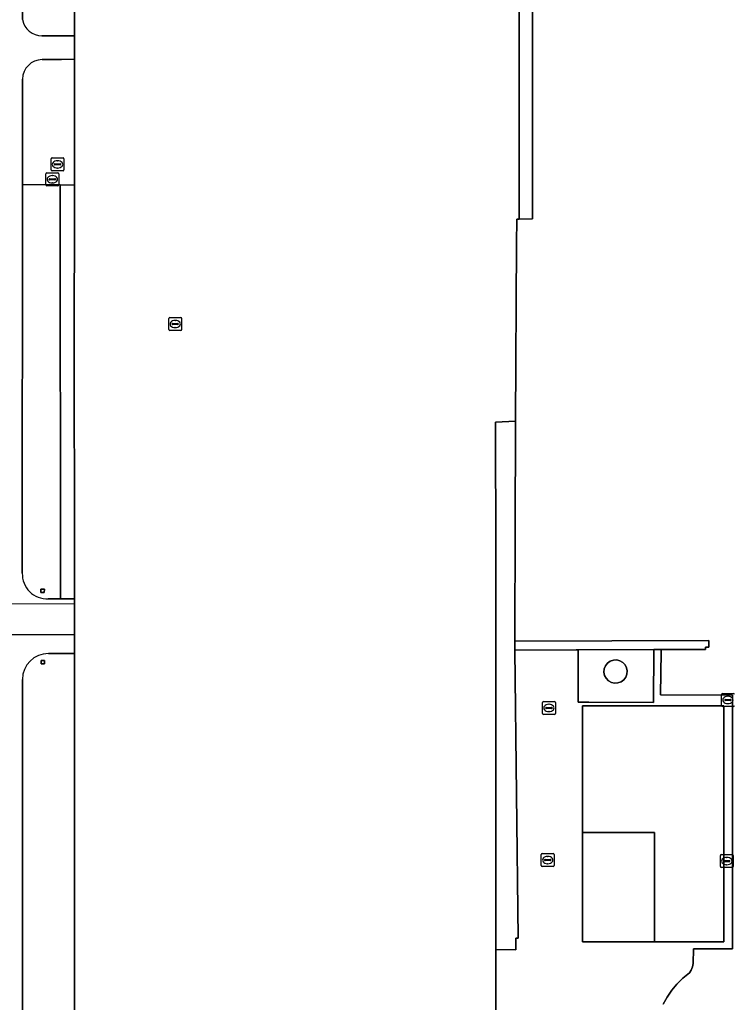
# Model space of a CAD drawing. Extents: x 161477 to 163040, y 383680 to 384871.
# Drawn here: x 162345.4 to 162400.6, y 384191.4 to 384267.3 of the extents above; entities that cross this region are included whole.
import ezdxf

# ---------------------------------------------------------------- set-up
doc = ezdxf.new("R2010")
doc.units = 0
for name, color, linetype in [('IMGEO_Dek', 7, 'Continuous'), ('IMGEO_Erf', 7, 'Continuous'), ('IMGEO_Groenvoorziening', 7, 'Continuous'), ('IMGEO_Hek', 7, 'Continuous'), ('IMGEO_Kolk', 7, 'Continuous'), ('IMGEO_Opslagtank', 7, 'Continuous'), ('IMGEO_Pand', 7, 'Continuous'), ('IMGEO_Pijler', 7, 'Continuous'), ('IMGEO_Rijbaan_lokaal_open', 7, 'Continuous'), ('IMGEO_Rioolput', 7, 'Continuous'), ('IMGEO_Terreindeel_onvherhard', 7, 'Continuous'), ('IMGEO_Voetpad_gesloten', 7, 'Continuous'), ('IMGEO_Voetpad_open', 7, 'Continuous')]:
    doc.layers.add(name, color=color, linetype=linetype)

msp = doc.modelspace()

# ---------------------------------------------------------------- linework, layer by layer
at = {"layer": 'IMGEO_Dek'}
msp.add_lwpolyline([(162349.579, 384222.169), (162341.555, 384222.16), (162332.071, 384222.149), (162306.25, 384222.12), (162305.232, 384222.119), (162305.226, 384219.804), (162305.57, 384219.804), (162306.244, 384219.804), (162332.076, 384219.797), (162336.063, 384219.796), (162341.557, 384219.804), (162349.591, 384219.816)], close=True, dxfattribs=at)
at = {"layer": 'IMGEO_Erf'}
for points in [[(162383.61, 384218.607), (162383.611, 384218.777), (162383.612, 384219.304), (162383.62, 384221.982), (162383.631, 384225.637), (162383.636, 384227.705), (162383.661, 384236.28), (162382.113, 384236.224), (162382.128, 384225.926), (162382.135, 384195.468), (162383.679, 384195.45), (162383.69, 384196.34), (162383.86, 384196.342)], [(162394.335, 384218.641), (162388.495, 384218.622), (162388.495, 384214.578), (162389.318, 384214.574), (162394.318, 384214.553)], [(162390.494, 384216.9), (162390.517, 384217.155), (162390.611, 384217.393), (162390.768, 384217.596), (162390.976, 384217.745), (162391.218, 384217.83), (162391.474, 384217.844), (162391.723, 384217.784), (162391.946, 384217.657), (162392.123, 384217.473), (162392.241, 384217.245), (162392.291, 384216.994), (162392.268, 384216.739), (162392.174, 384216.501), (162392.017, 384216.298), (162391.809, 384216.149), (162391.567, 384216.064), (162391.311, 384216.05), (162391.062, 384216.11), (162390.839, 384216.237), (162390.662, 384216.421), (162390.544, 384216.649)], [(162399.762, 384196.067), (162399.753, 384214.302), (162388.832, 384214.302), (162388.828, 384204.522), (162394.388, 384204.522), (162394.392, 384196.062)]]:
    msp.add_lwpolyline(points, close=True, dxfattribs=at)
at = {"layer": 'IMGEO_Groenvoorziening'}
for points in [[(162384.967, 384268.885), (162384.962, 384251.915), (162383.947, 384251.889), (162383.757, 384251.889), (162383.745, 384250), (162383.661, 384236.28), (162383.636, 384227.705), (162383.631, 384225.637), (162383.62, 384221.982), (162383.612, 384219.304), (162391.107, 384219.324), (162398.602, 384219.345), (162398.606, 384218.826), (162398.34, 384218.824), (162398.341, 384218.654), (162394.909, 384218.643), (162394.906, 384218.476), (162394.851, 384215.149), (162400.413, 384215.118), (162400.416, 384195.51), (162397.405, 384195.517), (162397.384, 384194.393), (162397.338, 384194.132), (162397.239, 384193.886), (162397.09, 384193.667), (162396.588, 384193.243), (162396.134, 384192.804), (162395.728, 384192.32), (162395.374, 384191.796), (162395.078, 384191.238)], [(162348.492, 384254.548), (162345.577, 384254.588), (162345.561, 384224.548)], [(162347.564, 384222.571), (162348.499, 384222.57), (162348.492, 384254.548)]]:
    msp.add_lwpolyline(points, dxfattribs=at)
msp.add_lwpolyline([(162347.268, 384223.313), (162347.261, 384223.048), (162346.996, 384223.055), (162347.003, 384223.32)], close=True, dxfattribs=at)
msp.add_arc((162347.465, 384224.473), 1.905, 177.75514, 272.99344, dxfattribs=at)
at = {"layer": 'IMGEO_Hek'}
msp.add_lwpolyline([(162388.828, 384204.522), (162388.832, 384214.302), (162399.753, 384214.302), (162399.762, 384196.067), (162394.392, 384196.062)], dxfattribs=at)
at = {"layer": 'IMGEO_Kolk'}
for p, q in [((162399.563, 384214.327), (162399.563, 384215.179)), ((162399.638, 384215.253), (162400.49, 384215.253)), ((162385.736, 384213.707), (162385.736, 384214.559)), ((162385.811, 384214.633), (162386.663, 384214.633)), ((162386.224, 384214.413), (162386.249, 384214.413)), ((162386.737, 384214.559), (162386.737, 384213.707)), ((162399.822, 384214.747), (162399.822, 384214.759)), ((162400.26, 384214.71), (162399.862, 384214.71)), ((162399.865, 384214.796), (162400.263, 384214.796)), ((162400.074, 384214.473), (162400.049, 384214.473)), ((162400.051, 384215.033), (162400.076, 384215.033)), ((162400.306, 384214.759), (162400.306, 384214.747)), ((162386.663, 384213.633), (162385.811, 384213.633)), ((162385.995, 384214.127), (162385.995, 384214.139)), ((162386.433, 384214.09), (162386.035, 384214.09)), ((162386.038, 384214.176), (162386.436, 384214.176)), ((162386.247, 384213.853), (162386.222, 384213.853)), ((162386.479, 384214.139), (162386.479, 384214.127)), ((162400.49, 384214.253), (162399.638, 384214.253)), ((162385.645, 384201.953), (162385.645, 384202.805)), ((162385.72, 384202.879), (162386.572, 384202.879)), ((162385.904, 384202.373), (162385.904, 384202.385)), ((162386.342, 384202.336), (162385.944, 384202.336)), ((162385.947, 384202.422), (162386.345, 384202.422)), ((162386.133, 384202.659), (162386.158, 384202.659)), ((162386.388, 384202.385), (162386.388, 384202.373)), ((162386.646, 384202.805), (162386.646, 384201.953)), ((162399.483, 384201.873), (162399.483, 384202.725)), ((162399.558, 384202.799), (162400.41, 384202.799)), ((162399.742, 384202.293), (162399.742, 384202.305)), ((162400.18, 384202.256), (162399.782, 384202.256)), ((162399.785, 384202.342), (162400.183, 384202.342)), ((162399.971, 384202.579), (162399.996, 384202.579)), ((162400.226, 384202.305), (162400.226, 384202.293)), ((162400.484, 384202.725), (162400.484, 384201.873)), ((162386.572, 384201.879), (162385.72, 384201.879)), ((162386.156, 384202.099), (162386.131, 384202.099)), ((162400.41, 384201.799), (162399.558, 384201.799)), ((162399.994, 384202.019), (162399.969, 384202.019))]:
    msp.add_line(p, q, dxfattribs=at)
for points in [[(162399.563, 384214.327), (162399.563, 384215.179)], [(162399.638, 384215.253), (162400.49, 384215.253)], [(162385.736, 384213.707), (162385.736, 384214.559)], [(162385.811, 384214.633), (162386.663, 384214.633)], [(162386.737, 384214.559), (162386.737, 384213.707)], [(162386.663, 384213.633), (162385.811, 384213.633)], [(162400.49, 384214.253), (162399.638, 384214.253)], [(162385.645, 384201.953), (162385.645, 384202.805)], [(162385.72, 384202.879), (162386.572, 384202.879)], [(162386.646, 384202.805), (162386.646, 384201.953)], [(162399.483, 384201.873), (162399.483, 384202.725)], [(162399.558, 384202.799), (162400.41, 384202.799)], [(162400.484, 384202.725), (162400.484, 384201.873)], [(162386.572, 384201.879), (162385.72, 384201.879)], [(162400.41, 384201.799), (162399.558, 384201.799)]]:
    msp.add_lwpolyline(points, dxfattribs=at)
for centre, radius, start, end in [((162399.64, 384215.177), 0.0765, 91.55205, 178.44795), ((162399.64, 384215.177), 0.0765, 91.55205, 178.44795), ((162400.488, 384215.177), 0.0765, 1.55205, 88.44795), ((162400.488, 384215.177), 0.0765, 1.55205, 88.44795), ((162385.813, 384214.557), 0.0765, 91.55205, 178.44795), ((162385.813, 384214.557), 0.0765, 91.55205, 178.44795), ((162386.661, 384214.557), 0.0765, 1.55205, 88.44795), ((162386.661, 384214.557), 0.0765, 1.55205, 88.44795), ((162399.862, 384214.756), 0.0403, 85.87752, 175.75265), ((162399.859, 384214.746), 0.0366, 178.93798, 274.71019), ((162400.263, 384214.753), 0.043, 264.86636, 352.45326), ((162400.267, 384214.758), 0.0386, 1.73085, 96.63898), ((162385.813, 384213.709), 0.0765, 181.55205, 268.44795), ((162385.813, 384213.709), 0.0765, 181.55205, 268.44795), ((162386.035, 384214.136), 0.0403, 85.87752, 175.75265), ((162386.032, 384214.126), 0.0366, 178.93798, 274.71019), ((162386.436, 384214.133), 0.043, 264.86636, 352.45326), ((162386.44, 384214.138), 0.0386, 1.73085, 96.63898), ((162386.661, 384213.709), 0.0765, 271.55205, 358.44795), ((162386.661, 384213.709), 0.0765, 271.55205, 358.44795), ((162399.64, 384214.329), 0.0765, 181.55205, 268.44795), ((162399.64, 384214.329), 0.0765, 181.55205, 268.44795), ((162400.488, 384214.329), 0.0765, 271.55205, 358.44795), ((162400.488, 384214.329), 0.0765, 271.55205, 358.44795), ((162385.722, 384202.803), 0.0765, 91.55205, 178.44795), ((162385.722, 384202.803), 0.0765, 91.55205, 178.44795), ((162385.944, 384202.382), 0.0403, 85.87752, 175.75265), ((162385.941, 384202.372), 0.0366, 178.93798, 274.71019), ((162386.345, 384202.379), 0.043, 264.86636, 352.45326), ((162386.349, 384202.384), 0.0386, 1.73085, 96.63898), ((162386.57, 384202.803), 0.0765, 1.55205, 88.44795), ((162386.57, 384202.803), 0.0765, 1.55205, 88.44795), ((162399.56, 384202.723), 0.0765, 91.55205, 178.44795), ((162399.56, 384202.723), 0.0765, 91.55205, 178.44795), ((162399.782, 384202.302), 0.0403, 85.87752, 175.75265), ((162399.779, 384202.292), 0.0366, 178.93798, 274.71019), ((162400.183, 384202.299), 0.043, 264.86636, 352.45326), ((162400.187, 384202.304), 0.0386, 1.73085, 96.63898), ((162400.408, 384202.723), 0.0765, 1.55205, 88.44795), ((162400.408, 384202.723), 0.0765, 1.55205, 88.44795), ((162385.722, 384201.955), 0.0765, 181.55205, 268.44795), ((162385.722, 384201.955), 0.0765, 181.55205, 268.44795), ((162386.57, 384201.955), 0.0765, 271.55205, 358.44795), ((162386.57, 384201.955), 0.0765, 271.55205, 358.44795), ((162399.56, 384201.875), 0.0765, 181.55205, 268.44795), ((162399.56, 384201.875), 0.0765, 181.55205, 268.44795), ((162400.408, 384201.875), 0.0765, 271.55205, 358.44795), ((162400.408, 384201.875), 0.0765, 271.55205, 358.44795)]:
    msp.add_arc(centre, radius, start, end, dxfattribs=at)
for centre, major_axis, ratio, start_param, end_param in [((162386.223, 384214.133), (-0.387, 0.002), 0.722429, 4.712389, 7.853982), ((162386.248, 384214.133), (-0.39, 0.002), 0.717154, 1.570796, 4.712389), ((162400.05, 384214.753), (-0.387, 0.002), 0.722429, 4.712389, 7.853982), ((162400.075, 384214.753), (-0.39, 0.002), 0.717154, 1.570796, 4.712389), ((162386.132, 384202.379), (-0.387, 0.002), 0.722429, 4.712389, 7.853982), ((162386.157, 384202.379), (-0.39, 0.002), 0.717154, 1.570796, 4.712389), ((162399.97, 384202.299), (-0.387, 0.002), 0.722429, 4.712389, 7.853982), ((162399.995, 384202.299), (-0.39, 0.002), 0.717154, 1.570796, 4.712389)]:
    msp.add_ellipse(centre, major_axis=major_axis, ratio=ratio, start_param=start_param, end_param=end_param, dxfattribs=at)
at = {"layer": 'IMGEO_Opslagtank'}
msp.add_lwpolyline([(162390.494, 384216.9), (162390.544, 384216.649), (162390.662, 384216.421), (162390.839, 384216.237), (162391.062, 384216.11), (162391.311, 384216.05), (162391.567, 384216.064), (162391.809, 384216.149), (162392.017, 384216.298), (162392.174, 384216.501), (162392.268, 384216.739), (162392.291, 384216.994), (162392.241, 384217.245), (162392.123, 384217.473), (162391.946, 384217.657), (162391.723, 384217.784), (162391.474, 384217.844), (162391.218, 384217.83), (162390.976, 384217.745), (162390.768, 384217.596), (162390.611, 384217.393), (162390.517, 384217.155)], close=True, dxfattribs=at)
at = {"layer": 'IMGEO_Pand'}
for points in [[(162349.589, 384296.714), (162349.585, 384266.072), (162349.584, 384264.259), (162349.583, 384254.534), (162349.582, 384250), (162349.582, 384249.674), (162349.575, 384245.795), (162349.579, 384222.569), (162349.581, 384222.169), (162349.591, 384219.816), (162349.598, 384218.339), (162349.595, 384212.314), (162349.59, 384183.191)], [(162382.138, 384183.765), (162382.135, 384195.395), (162382.135, 384195.468), (162382.128, 384225.926), (162382.113, 384236.224), (162383.661, 384236.28), (162383.745, 384250), (162383.757, 384251.889), (162383.947, 384251.889), (162383.933, 384268.831)]]:
    msp.add_lwpolyline(points, dxfattribs=at)
msp.add_lwpolyline([(162394.392, 384196.062), (162394.388, 384204.522), (162388.828, 384204.522), (162388.832, 384196.062)], close=True, dxfattribs=at)
at = {"layer": 'IMGEO_Pijler'}
for points in [[(162347.268, 384223.313), (162347.003, 384223.32), (162346.996, 384223.055), (162347.261, 384223.048)], [(162347.267, 384217.804), (162347.004, 384217.801), (162347.007, 384217.538), (162347.27, 384217.541)]]:
    msp.add_lwpolyline(points, close=True, dxfattribs=at)
at = {"layer": 'IMGEO_Rijbaan_lokaal_open'}
for points in [[(162345.574, 384267.312), (162345.574, 384267.378), (162345.575, 384295.623)], [(162347.099, 384264.224), (162348.579, 384264.245), (162349.584, 384264.259), (162349.585, 384266.072), (162348.538, 384266.065), (162347.076, 384266.054)], [(162345.561, 384224.548), (162345.577, 384254.588), (162345.574, 384262.713)], [(162347.583, 384218.341), (162348.74, 384218.34), (162349.598, 384218.339), (162349.591, 384219.816), (162349.581, 384222.169), (162349.579, 384222.569), (162348.721, 384222.57), (162348.499, 384222.57), (162347.564, 384222.571)], [(162395.078, 384191.238), (162395.374, 384191.796), (162395.728, 384192.32), (162396.134, 384192.804), (162396.588, 384193.243), (162397.09, 384193.667), (162397.239, 384193.886), (162397.338, 384194.132), (162397.384, 384194.393), (162397.405, 384195.517), (162400.416, 384195.51), (162400.413, 384215.118), (162394.851, 384215.149), (162394.906, 384218.476), (162394.909, 384218.643), (162394.335, 384218.641), (162394.318, 384214.553), (162389.318, 384214.574), (162388.495, 384214.578), (162388.495, 384218.622), (162388.341, 384218.622), (162383.61, 384218.607), (162383.86, 384196.342), (162383.69, 384196.34), (162383.679, 384195.45), (162382.135, 384195.468), (162382.135, 384195.395), (162382.138, 384183.765)], [(162345.575, 384184.19), (162345.569, 384216.327)]]:
    msp.add_lwpolyline(points, dxfattribs=at)
msp.add_lwpolyline([(162388.832, 384196.062), (162388.828, 384204.522), (162388.832, 384214.302), (162399.753, 384214.302), (162399.762, 384196.067), (162394.392, 384196.062)], close=True, dxfattribs=at)
for centre, radius, start, end in [((162347.094, 384267.601), 1.547, 190.75545, 269.34884), ((162347.109, 384262.689), 1.535, 90.36738, 179.1042), ((162347.465, 384224.473), 1.905, 177.75514, 272.99344), ((162347.59, 384216.32), 2.021, 90.20539, 179.79461)]:
    msp.add_arc(centre, radius, start, end, dxfattribs=at)
at = {"layer": 'IMGEO_Rioolput'}
for p, q in [((162347.779, 384255.704), (162347.779, 384256.556)), ((162347.854, 384256.63), (162348.706, 384256.63)), ((162348.038, 384256.124), (162348.038, 384256.136)), ((162348.081, 384256.173), (162348.479, 384256.173)), ((162348.267, 384256.41), (162348.292, 384256.41)), ((162348.522, 384256.136), (162348.522, 384256.124)), ((162348.78, 384256.556), (162348.78, 384255.704)), ((162347.379, 384254.554), (162347.379, 384255.406)), ((162347.454, 384255.48), (162348.306, 384255.48)), ((162348.706, 384255.63), (162347.854, 384255.63)), ((162348.476, 384256.087), (162348.078, 384256.087)), ((162348.29, 384255.85), (162348.265, 384255.85)), ((162348.38, 384255.406), (162348.38, 384254.554)), ((162347.638, 384254.974), (162347.638, 384254.986)), ((162348.076, 384254.937), (162347.678, 384254.937)), ((162347.681, 384255.023), (162348.079, 384255.023)), ((162347.89, 384254.7), (162347.865, 384254.7)), ((162347.867, 384255.26), (162347.892, 384255.26)), ((162348.122, 384254.986), (162348.122, 384254.974)), ((162348.306, 384254.48), (162347.454, 384254.48)), ((162356.869, 384243.374), (162356.869, 384244.226)), ((162356.944, 384244.3), (162357.796, 384244.3)), ((162357.357, 384244.08), (162357.382, 384244.08)), ((162357.87, 384244.226), (162357.87, 384243.374)), ((162357.796, 384243.3), (162356.944, 384243.3)), ((162357.128, 384243.794), (162357.128, 384243.806)), ((162357.566, 384243.757), (162357.168, 384243.757)), ((162357.171, 384243.843), (162357.569, 384243.843)), ((162357.38, 384243.52), (162357.355, 384243.52)), ((162357.612, 384243.806), (162357.612, 384243.794))]:
    msp.add_line(p, q, dxfattribs=at)
for points in [[(162347.779, 384255.704), (162347.779, 384256.556)], [(162347.854, 384256.63), (162348.706, 384256.63)], [(162348.78, 384256.556), (162348.78, 384255.704)], [(162347.379, 384254.554), (162347.379, 384255.406)], [(162347.454, 384255.48), (162348.306, 384255.48)], [(162348.706, 384255.63), (162347.854, 384255.63)], [(162348.38, 384255.406), (162348.38, 384254.554)], [(162348.306, 384254.48), (162347.454, 384254.48)], [(162356.869, 384243.374), (162356.869, 384244.226)], [(162356.944, 384244.3), (162357.796, 384244.3)], [(162357.87, 384244.226), (162357.87, 384243.374)], [(162357.796, 384243.3), (162356.944, 384243.3)]]:
    msp.add_lwpolyline(points, dxfattribs=at)
for centre, radius, start, end in [((162347.856, 384256.554), 0.0765, 91.55205, 178.44795), ((162347.856, 384256.554), 0.0765, 91.55205, 178.44795), ((162348.078, 384256.133), 0.0403, 85.87752, 175.75265), ((162348.075, 384256.123), 0.0366, 178.93798, 274.71019), ((162348.479, 384256.13), 0.043, 264.86636, 352.45326), ((162348.483, 384256.135), 0.0386, 1.73085, 96.63898), ((162348.704, 384256.554), 0.0765, 1.55205, 88.44795), ((162348.704, 384256.554), 0.0765, 1.55205, 88.44795), ((162347.456, 384255.404), 0.0765, 91.55205, 178.44795), ((162347.456, 384255.404), 0.0765, 91.55205, 178.44795), ((162347.856, 384255.706), 0.0765, 181.55205, 268.44795), ((162347.856, 384255.706), 0.0765, 181.55205, 268.44795), ((162348.304, 384255.404), 0.0765, 1.55205, 88.44795), ((162348.304, 384255.404), 0.0765, 1.55205, 88.44795), ((162348.704, 384255.706), 0.0765, 271.55205, 358.44795), ((162348.704, 384255.706), 0.0765, 271.55205, 358.44795), ((162347.678, 384254.983), 0.0403, 85.87752, 175.75265), ((162347.675, 384254.973), 0.0366, 178.93798, 274.71019), ((162348.079, 384254.98), 0.043, 264.86636, 352.45326), ((162348.083, 384254.985), 0.0386, 1.73085, 96.63898), ((162347.456, 384254.556), 0.0765, 181.55205, 268.44795), ((162347.456, 384254.556), 0.0765, 181.55205, 268.44795), ((162348.304, 384254.556), 0.0765, 271.55205, 358.44795), ((162348.304, 384254.556), 0.0765, 271.55205, 358.44795), ((162356.946, 384244.224), 0.0765, 91.55205, 178.44795), ((162356.946, 384244.224), 0.0765, 91.55205, 178.44795), ((162357.794, 384244.224), 0.0765, 1.55205, 88.44795), ((162357.794, 384244.224), 0.0765, 1.55205, 88.44795), ((162356.946, 384243.376), 0.0765, 181.55205, 268.44795), ((162356.946, 384243.376), 0.0765, 181.55205, 268.44795), ((162357.168, 384243.803), 0.0403, 85.87752, 175.75265), ((162357.165, 384243.793), 0.0366, 178.93798, 274.71019), ((162357.569, 384243.8), 0.043, 264.86636, 352.45326), ((162357.573, 384243.805), 0.0386, 1.73085, 96.63898), ((162357.794, 384243.376), 0.0765, 271.55205, 358.44795), ((162357.794, 384243.376), 0.0765, 271.55205, 358.44795)]:
    msp.add_arc(centre, radius, start, end, dxfattribs=at)
for centre, major_axis, ratio, start_param, end_param in [((162348.266, 384256.13), (-0.387, 0.002), 0.722429, 4.712389, 7.853982), ((162348.291, 384256.13), (-0.39, 0.002), 0.717154, 1.570796, 4.712389), ((162347.866, 384254.98), (-0.387, 0.002), 0.722429, 4.712389, 7.853982), ((162347.891, 384254.98), (-0.39, 0.002), 0.717154, 1.570796, 4.712389), ((162357.356, 384243.8), (-0.387, 0.002), 0.722429, 4.712389, 7.853982), ((162357.381, 384243.8), (-0.39, 0.002), 0.717154, 1.570796, 4.712389)]:
    msp.add_ellipse(centre, major_axis=major_axis, ratio=ratio, start_param=start_param, end_param=end_param, dxfattribs=at)
at = {"layer": 'IMGEO_Terreindeel_onvherhard'}
for points in [[(162384.968, 384354.519), (162353.319, 384354.538), (162353.307, 384353.648), (162379.838, 384353.652), (162379.838, 384353.278), (162381.468, 384353.277), (162381.468, 384353.437), (162384.102, 384353.446), (162384.104, 384352.936), (162383.954, 384352.936), (162383.933, 384268.831), (162383.947, 384251.889), (162384.962, 384251.915), (162384.967, 384268.885), (162384.971, 384274.205), (162384.979, 384288.629), (162384.963, 384308.831), (162384.951, 384325.591), (162384.994, 384329.543), (162384.964, 384348.768), (162385.157, 384348.769), (162385.134, 384352.94), (162384.967, 384352.939)], [(162349.575, 384245.795), (162349.582, 384249.674), (162349.582, 384250), (162349.583, 384254.534), (162348.492, 384254.548), (162348.499, 384222.57), (162348.721, 384222.57), (162349.579, 384222.569)], [(162398.602, 384219.345), (162391.107, 384219.324), (162383.612, 384219.304), (162383.611, 384218.777), (162383.61, 384218.607), (162388.341, 384218.622), (162388.495, 384218.622), (162394.335, 384218.641), (162394.909, 384218.643), (162398.341, 384218.654), (162398.34, 384218.824), (162398.606, 384218.826)]]:
    msp.add_lwpolyline(points, close=True, dxfattribs=at)
at = {"layer": 'IMGEO_Voetpad_gesloten'}
msp.add_lwpolyline([(162349.579, 384222.169), (162341.555, 384222.16), (162332.071, 384222.149), (162306.25, 384222.12), (162305.232, 384222.119), (162305.226, 384219.804), (162305.57, 384219.804), (162306.244, 384219.804), (162332.076, 384219.797), (162336.063, 384219.796), (162341.557, 384219.804), (162349.591, 384219.816)], close=True, dxfattribs=at)
at = {"layer": 'IMGEO_Voetpad_open'}
for points in [[(162347.076, 384266.054), (162348.538, 384266.065), (162349.585, 384266.072), (162349.589, 384296.714)], [(162345.575, 384295.623), (162345.574, 384267.378), (162345.574, 384267.312)], [(162345.574, 384262.713), (162345.577, 384254.588), (162348.492, 384254.548), (162349.583, 384254.534), (162349.584, 384264.259)], [(162349.584, 384264.259), (162348.579, 384264.245), (162347.099, 384264.224)], [(162349.595, 384212.314), (162349.598, 384218.339), (162348.74, 384218.34), (162347.583, 384218.341)], [(162345.569, 384216.327), (162345.575, 384184.19)], [(162351.438, 384178.435), (162354.103, 384178.434), (162370.356, 384178.487), (162373.047, 384178.488), (162382.179, 384178.509), (162382.18, 384183.394), (162382.059, 384183.395), (162373.395, 384183.376), (162373.395, 384183.196), (162349.59, 384183.191), (162349.595, 384212.314)]]:
    msp.add_lwpolyline(points, dxfattribs=at)
msp.add_lwpolyline([(162347.007, 384217.538), (162347.004, 384217.801), (162347.267, 384217.804), (162347.27, 384217.541)], close=True, dxfattribs=at)
for centre, radius, start, end in [((162347.094, 384267.601), 1.547, 190.75545, 269.34884), ((162347.109, 384262.689), 1.535, 90.36738, 179.1042), ((162347.59, 384216.32), 2.021, 90.20539, 179.79461)]:
    msp.add_arc(centre, radius, start, end, dxfattribs=at)

doc.saveas('drawing.dxf')
